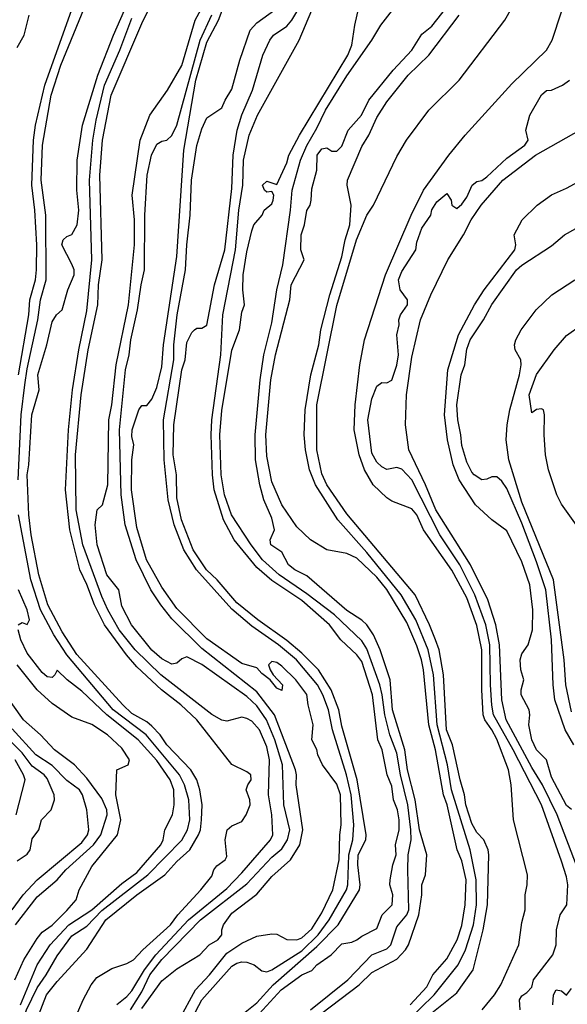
# Model space of a CAD drawing. Header units: metres. Extents: x -46681 to -43747, y -240911 to -237677.
# Tile 548 of 656: x -46372 to -46317, y -238693 to -238594. Entities that reach past the tile are written whole.
import ezdxf

# ---------------------------------------------------------------- set-up
doc = ezdxf.new("R2010")
doc.units = ezdxf.units.M
doc.layers.add('CONTOUR_INDEX', color=1, linetype='Continuous')
doc.layers.add('CONTOUR_INTER', color=3, linetype='Continuous')

msp = doc.modelspace()

# ---------------------------------------------------------------- linework, layer by layer
at = {"layer": 'CONTOUR_INDEX'}
for points, elevation in [([(-46355.877, -238694.52), (-46354.239, -238691.52), (-46352.836, -238690.02), (-46351.095, -238687.858), (-46349.595, -238686.835), (-46348.095, -238686.152), (-46346.595, -238685.908), (-46346.095, -238685.96), (-46345.095, -238686.475), (-46344.095, -238686.524), (-46343.595, -238686.304), (-46342.595, -238685.421), (-46341.595, -238683.813), (-46340.497, -238681.52), (-46339.865, -238678.52), (-46339.799, -238676.02), (-46339.647, -238675.02), (-46339.72, -238672.02), (-46340.095, -238670.96), (-46341.536, -238669.02), (-46342.006, -238668.02), (-46342.095, -238667.484), (-46342.599, -238666.52), (-46342.465, -238665.02), (-46342.976, -238663.02), (-46343.095, -238661.963), (-46344.18, -238660.52), (-46345.595, -238659.129), (-46346.095, -238658.789), (-46346.595, -238658.671), (-46346.918, -238659.02), (-46346.749, -238659.52), (-46346.456, -238660.02), (-46345.514, -238661.02), (-46345.595, -238661.569), (-46346.095, -238661.333), (-46346.752, -238660.52), (-46347.595, -238659.884), (-46348.095, -238659.298), (-46349.595, -238658.877), (-46353.095, -238656.408), (-46356.095, -238653.362), (-46357.595, -238651.259), (-46359.137, -238648.52), (-46360.095, -238645.263), (-46360.635, -238641.52), (-46360.616, -238638.52), (-46360.419, -238637.02), (-46360.595, -238636.187), (-46360.588, -238635.52), (-46359.902, -238633.52), (-46359.595, -238633.064), (-46359.095, -238633.065), (-46358.595, -238632.437), (-46358.095, -238631.283), (-46357.595, -238629.22), (-46357.433, -238627.02), (-46356.095, -238618.187), (-46355.4, -238607.52), (-46354.188, -238600.52), (-46353.095, -238596.736), (-46351.95, -238594.52), (-46351.095, -238592.313)], 95), ([(-46370.103, -238694.52), (-46369.14, -238692.02), (-46368.095, -238690.679), (-46365.095, -238687.441), (-46363.195, -238684.52), (-46360.09, -238682.02), (-46357.311, -238680.02), (-46356.095, -238678.674), (-46354.814, -238677.52), (-46353.921, -238676.02), (-46353.738, -238675.52), (-46353.622, -238674.52), (-46353.571, -238673.02), (-46353.797, -238671.52), (-46354.108, -238670.52), (-46354.692, -238669.52), (-46357.093, -238667.02), (-46357.778, -238666.02), (-46358.595, -238665.136), (-46359.095, -238664.727), (-46360.595, -238663.882), (-46361.524, -238663.02), (-46366.095, -238657.989), (-46367.595, -238655.71), (-46369.011, -238653.02), (-46369.923, -238650.02), (-46370.678, -238646.02), (-46370.922, -238644.02), (-46371.065, -238640.02), (-46370.904, -238639.02), (-46370.622, -238634.02), (-46369.882, -238631.52), (-46370.015, -238630.02), (-46369.109, -238627.02), (-46368.595, -238624.707), (-46368.156, -238624.02), (-46367.565, -238623.52), (-46367.022, -238621.52), (-46366.392, -238620.02), (-46366.371, -238619.52), (-46366.595, -238618.934), (-46367.608, -238617.02), (-46367.474, -238616.52), (-46367.095, -238616.177), (-46366.595, -238615.959), (-46366.079, -238615.02), (-46365.909, -238613.52), (-46366.111, -238611.52), (-46366.076, -238608.52), (-46365.554, -238605.02), (-46364.001, -238600.02), (-46362.446, -238596.02), (-46361.34, -238593.52)], 90), ([(-46341.595, -238693.843), (-46337.841, -238691.02), (-46336.595, -238689.788), (-46334.095, -238688.454), (-46333.205, -238687.52), (-46332.931, -238687.02), (-46331.898, -238684.02), (-46331.573, -238682.02), (-46331.571, -238681.02), (-46331.208, -238680.02), (-46331.102, -238678.02), (-46331.807, -238675.52), (-46332.244, -238672.52), (-46333.009, -238669.52), (-46333.296, -238667.52), (-46334.528, -238663.52), (-46334.769, -238660.52), (-46335.753, -238657.52), (-46336.431, -238656.02), (-46337.074, -238655.02), (-46337.595, -238654.552), (-46339.095, -238653.56), (-46343.095, -238650.1), (-46344.29, -238649.52), (-46344.941, -238649.02), (-46345.595, -238647.755), (-46346.689, -238647.02), (-46346.761, -238646.52), (-46346.337, -238645.52), (-46346.595, -238644.357), (-46347.403, -238642.52), (-46347.812, -238641.02), (-46348.219, -238638.52), (-46348.273, -238636.02), (-46347.777, -238630.52), (-46347.389, -238628.02), (-46346.595, -238624.805), (-46346.101, -238621.52), (-46345.498, -238619.02), (-46344.721, -238613.52), (-46344.559, -238611.52), (-46343.743, -238608.52), (-46343.095, -238607.055), (-46342.095, -238605.337), (-46341.225, -238603.52), (-46339.095, -238600.089), (-46336.595, -238596.548), (-46335.688, -238595.02), (-46334.513, -238593.52)], 100), ([(-46321.75, -238693.52), (-46321.821, -238692.52), (-46321.595, -238692.103), (-46321.095, -238691.787), (-46320.595, -238691.248), (-46320.406, -238690.52), (-46318.483, -238688.02), (-46318.133, -238687.02), (-46318.105, -238685.52), (-46317.758, -238684.02), (-46317.067, -238683.02), (-46316.983, -238681.02), (-46317.095, -238680.21), (-46317.595, -238678.647), (-46319.609, -238673.02), (-46322.435, -238667.52), (-46324.4, -238664.02), (-46324.595, -238663.061), (-46324.711, -238661.02), (-46324.765, -238657.02), (-46325.196, -238655.02), (-46326.282, -238652.02), (-46327.8, -238649.02), (-46329.783, -238646.02), (-46332.595, -238640.499), (-46333.595, -238639.454), (-46334.095, -238639.262), (-46335.095, -238639.464), (-46335.595, -238639.208), (-46336.095, -238638.734), (-46336.595, -238637.834), (-46336.999, -238634.52), (-46336.595, -238632.418), (-46336.095, -238631.133), (-46335.595, -238630.781), (-46335.095, -238630.793), (-46334.595, -238630.527), (-46334.095, -238629.047), (-46333.933, -238628.02), (-46334.094, -238626.02), (-46333.868, -238625.02), (-46333.9, -238624.52), (-46333.732, -238624.02), (-46333.027, -238623.02), (-46333.037, -238622.52), (-46333.754, -238621.52), (-46333.922, -238620.52), (-46333.595, -238619.679), (-46332.178, -238617.52), (-46332.095, -238616.735), (-46331.595, -238615.333), (-46330.68, -238614.02), (-46330.595, -238613.507), (-46330.095, -238612.702), (-46329.095, -238611.859), (-46328.654, -238612.52), (-46328.578, -238613.02), (-46328.095, -238613.358), (-46327.595, -238612.934), (-46327.095, -238612.252), (-46326.534, -238611.02), (-46326.095, -238610.671), (-46325.595, -238610.559), (-46325.095, -238610.195), (-46323.095, -238608.338), (-46321.278, -238607.02), (-46320.953, -238606.52), (-46321.183, -238605.52), (-46320.793, -238604.02), (-46319.595, -238602.006), (-46319.095, -238601.567), (-46318.595, -238601.542), (-46317.509, -238601.02), (-46316.801, -238600.52)], 105), ([(-46315.595, -238645.737), (-46317.595, -238642.944), (-46318.068, -238642.02), (-46318.903, -238639.52), (-46319.214, -238638.02), (-46319.349, -238636.02), (-46319.297, -238634.02), (-46319.426, -238633.52), (-46319.595, -238633.397), (-46320.095, -238633.481), (-46320.595, -238633.813), (-46320.845, -238632.02), (-46320.095, -238629.987), (-46318.35, -238627.52), (-46317.095, -238626.082), (-46312.595, -238622.864)], 110), ([(-46372.595, -238683.514), (-46371.476, -238682.02), (-46370.078, -238680.52), (-46365.595, -238676.764), (-46365.035, -238676.02), (-46364.9, -238675.52), (-46365.105, -238673.52), (-46365.536, -238672.02), (-46365.855, -238671.52), (-46367.095, -238670.572), (-46368.595, -238669.071), (-46370.222, -238668.02), (-46372.595, -238665.401)], 85)]:
    msp.add_lwpolyline(points, dxfattribs=dict(at, elevation=elevation))
at = {"layer": 'CONTOUR_INTER'}
for points, elevation in [([(-46362.095, -238692.991), (-46361.095, -238692.188), (-46360.595, -238691.632), (-46359.332, -238689.52), (-46358.209, -238688.02), (-46354.933, -238684.52), (-46351.095, -238681.372), (-46349.595, -238679.829), (-46346.734, -238676.52), (-46346.505, -238676.02), (-46346.605, -238674.02), (-46346.938, -238672.02), (-46346.819, -238668.52), (-46347.095, -238667.224), (-46347.838, -238665.52), (-46348.595, -238664.629), (-46349.095, -238664.364), (-46349.595, -238664.242), (-46351.095, -238664.635), (-46351.595, -238664.531), (-46352.595, -238663.985), (-46357.689, -238660.02), (-46360.257, -238657.52), (-46361.862, -238655.52), (-46362.992, -238653.52), (-46363.595, -238652.171), (-46365.524, -238647.02), (-46366.171, -238643.52), (-46366.235, -238638.02), (-46365.662, -238632.02), (-46364.979, -238627.52), (-46364.009, -238623.02), (-46363.955, -238621.02), (-46363.559, -238618.52), (-46363.804, -238610.02), (-46363.545, -238606.52), (-46362.69, -238602.02), (-46359.595, -238594.852), (-46357.595, -238590.734)], 92), ([(-46371.947, -238630.02), (-46370.906, -238624.02), (-46370.81, -238622.52), (-46370.244, -238620.52), (-46370.151, -238619.52), (-46370.121, -238617.02), (-46370.314, -238613.52), (-46370.61, -238611.02), (-46370.443, -238606.52), (-46370.253, -238605.02), (-46369.319, -238601.02), (-46366.286, -238592.52)], 88), ([(-46360.752, -238693.52), (-46359.595, -238691.711), (-46358.792, -238690.02), (-46357.595, -238688.471), (-46353.728, -238684.52), (-46349.095, -238680.914), (-46346.595, -238678.243), (-46345.595, -238677.414), (-46345.034, -238676.52), (-46344.79, -238675.52), (-46345.395, -238673.02), (-46345.541, -238669.02), (-46346.313, -238666.52), (-46347.118, -238664.52), (-46348.095, -238663.126), (-46349.095, -238662.184), (-46353.595, -238658.992), (-46355.095, -238658.222), (-46355.595, -238658.402), (-46356.095, -238658.833), (-46356.595, -238658.939), (-46357.595, -238658.417), (-46358.595, -238657.536), (-46360.632, -238655.02), (-46361.595, -238653.128), (-46361.91, -238651.52), (-46363.111, -238650.02), (-46364.068, -238647.02), (-46364.26, -238645.02), (-46364.087, -238643.52), (-46363.542, -238643.02), (-46363.014, -238641.02), (-46362.896, -238634.52), (-46362.595, -238633.003), (-46362.177, -238629.02), (-46360.954, -238623.02), (-46360.331, -238617.02), (-46360.354, -238614.52), (-46360.582, -238612.02), (-46359.784, -238606.52), (-46358.822, -238604.02), (-46357.051, -238601.52), (-46355.595, -238599.061), (-46354.265, -238594.52), (-46353.095, -238592.371)], 93), ([(-46342.723, -238693.52), (-46338.995, -238690.52), (-46336.601, -238688.02), (-46335.095, -238687.401), (-46334.7, -238687.02), (-46334.095, -238685.225), (-46333.095, -238684.02), (-46332.886, -238683.52), (-46332.991, -238679.52), (-46332.941, -238678.02), (-46332.643, -238676.52), (-46332.675, -238675.52), (-46332.993, -238673.02), (-46333.715, -238670.02), (-46334.095, -238667.848), (-46334.791, -238666.02), (-46335.297, -238664.02), (-46335.54, -238662.02), (-46335.793, -238661.02), (-46337.095, -238657.402), (-46337.595, -238656.606), (-46340.312, -238654.02), (-46343.095, -238651.917), (-46345.872, -238650.02), (-46347.537, -238648.52), (-46348.675, -238647.02), (-46350.642, -238644.02), (-46351.32, -238642.02), (-46351.677, -238640.02), (-46351.803, -238636.02), (-46351.595, -238633.563), (-46350.595, -238627.531), (-46349.821, -238625.52), (-46349.595, -238623.731), (-46349.316, -238623.02), (-46349.491, -238621.52), (-46349.457, -238620.02), (-46349.095, -238617.708), (-46348.595, -238615.598), (-46348.411, -238615.02), (-46347.577, -238614.02), (-46347.364, -238613.52), (-46346.595, -238612.898), (-46346.448, -238612.52), (-46346.403, -238612.02), (-46346.595, -238611.658), (-46347.095, -238611.724), (-46347.332, -238611.52), (-46347.546, -238611.02), (-46347.095, -238610.629), (-46346.095, -238610.967), (-46345.095, -238608.794), (-46344.889, -238608.02), (-46343.838, -238606.02), (-46338.992, -238598.02), (-46338.599, -238597.02), (-46338.299, -238595.02), (-46337.721, -238592.52)], 99), ([(-46332.095, -238695.012), (-46328.095, -238691.832), (-46326.455, -238689.52), (-46325.453, -238685.52), (-46325.012, -238683.02), (-46324.891, -238678.02), (-46324.956, -238677.52), (-46325.385, -238676.52), (-46326.095, -238675.764), (-46326.595, -238674.876), (-46327.186, -238673.02), (-46327.309, -238672.02), (-46327.766, -238670.52), (-46328.511, -238667.02), (-46329.106, -238665.52), (-46329.418, -238660.02), (-46329.86, -238657.52), (-46330.205, -238656.52), (-46330.804, -238655.02), (-46332.269, -238652.02), (-46339.095, -238643.911), (-46341.104, -238641.02), (-46341.595, -238639.916), (-46342.108, -238637.52), (-46342.107, -238633.02), (-46340.095, -238623.075), (-46338.119, -238616.52), (-46337.105, -238614.02), (-46336.418, -238613.02), (-46334.095, -238608.173), (-46333.116, -238606.52), (-46330.871, -238603.52), (-46327.85, -238600.52), (-46323.282, -238594.52), (-46321.872, -238592.02)], 103), ([(-46371.987, -238640.52), (-46371.668, -238634.02), (-46371.317, -238631.02), (-46371.095, -238629.398), (-46370.009, -238624.52), (-46369.735, -238622.52), (-46369.165, -238620.52), (-46369.223, -238614.02), (-46369.692, -238610.52), (-46369.55, -238607.02), (-46368.678, -238602.02), (-46367.705, -238599.02), (-46365.095, -238592.7)], 89), ([(-46356.095, -238697.24), (-46353.595, -238692.522), (-46350.595, -238689.158), (-46350.095, -238688.846), (-46349.595, -238688.711), (-46349.095, -238688.744), (-46348.353, -238689.02), (-46347.595, -238689.627), (-46347.095, -238689.709), (-46346.595, -238689.529), (-46343.595, -238687.604), (-46341.95, -238686.02), (-46340.845, -238684.52), (-46339.13, -238681.52), (-46338.979, -238681.02), (-46338.898, -238678.02), (-46338.501, -238676.52), (-46338.398, -238675.02), (-46338.65, -238672.02), (-46339.124, -238670.02), (-46340.524, -238665.52), (-46340.921, -238663.52), (-46341.497, -238662.02), (-46342.041, -238661.02), (-46344.144, -238658.52), (-46345.934, -238657.02), (-46348.595, -238655.15), (-46350.595, -238653.434), (-46354.151, -238649.52), (-46355.394, -238647.52), (-46356.384, -238645.02), (-46356.961, -238642.52), (-46357.384, -238638.52), (-46357.447, -238634.52), (-46356.418, -238628.52), (-46356.413, -238627.02), (-46356.06, -238624.02), (-46355.243, -238619.52), (-46355.119, -238617.02), (-46354.756, -238614.02), (-46354.645, -238610.52), (-46354.095, -238607.065), (-46353.595, -238605.39), (-46353.095, -238604.307), (-46351.595, -238603.297), (-46351.279, -238602.52), (-46350.595, -238601.45), (-46349.813, -238598.52), (-46348.761, -238595.52), (-46348.095, -238594.816), (-46345.095, -238592.629)], 96), ([(-46349.592, -238694.02), (-46348.095, -238692.813), (-46346.456, -238691.02), (-46342.095, -238687.198), (-46339.975, -238685.02), (-46337.838, -238681.52), (-46337.741, -238681.02), (-46337.985, -238679.02), (-46337.946, -238678.02), (-46337.2, -238676.52), (-46337.156, -238676.02), (-46338.047, -238670.52), (-46339.595, -238665.134), (-46339.888, -238663.52), (-46340.654, -238661.52), (-46341.943, -238659.52), (-46343.595, -238657.843), (-46345.095, -238656.571), (-46347.983, -238654.52), (-46350.095, -238652.819), (-46352.08, -238650.52), (-46353.129, -238649.52), (-46354.479, -238647.52), (-46355.621, -238644.52), (-46356.095, -238642.294), (-46356.138, -238640.02), (-46356.475, -238638.02), (-46356.418, -238635.02), (-46355.6, -238629.52), (-46355.263, -238628.52), (-46355.095, -238626.787), (-46354.595, -238625.77), (-46354.325, -238625.52), (-46354.095, -238625.344), (-46353.595, -238625.344), (-46353.095, -238625.045), (-46352.342, -238621.02), (-46351.305, -238617.52), (-46350.595, -238611.375), (-46350.465, -238608.02), (-46350.069, -238605.52), (-46349.595, -238603.997), (-46348.53, -238601.52), (-46347.484, -238598.02), (-46346.797, -238596.52), (-46346.434, -238596.02), (-46345.095, -238595.134), (-46344.595, -238594.549), (-46343.595, -238592.878)], 97), ([(-46348.595, -238694.723), (-46345.677, -238691.52), (-46343.595, -238690.003), (-46342.595, -238689.595), (-46342.095, -238689.002), (-46340.651, -238688.02), (-46339.595, -238686.905), (-46338.595, -238686.735), (-46338.095, -238686.525), (-46337.595, -238686.138), (-46336.095, -238685.368), (-46335.556, -238684.02), (-46334.548, -238683.02), (-46334.48, -238682.02), (-46334.774, -238681.02), (-46334.741, -238680.52), (-46334.479, -238679.02), (-46334.148, -238678.02), (-46334.211, -238677.02), (-46333.85, -238675.52), (-46333.87, -238674.52), (-46334.029, -238673.52), (-46334.416, -238672.52), (-46334.595, -238671.137), (-46335.071, -238670.02), (-46335.565, -238667.52), (-46335.993, -238666.52), (-46336.533, -238662.02), (-46337.595, -238658.668), (-46338.095, -238658.002), (-46339.678, -238656.52), (-46340.827, -238655.02), (-46343.595, -238652.586), (-46346.595, -238650.583), (-46348.095, -238649.26), (-46350.355, -238646.52), (-46351.444, -238644.52), (-46352.355, -238641.52), (-46352.539, -238640.02), (-46352.661, -238636.02), (-46352.596, -238634.52), (-46351.692, -238628.02), (-46351.496, -238624.02), (-46350.235, -238617.52), (-46349.893, -238613.52), (-46349.514, -238611.02), (-46349.419, -238608.52), (-46348.849, -238606.02), (-46348.025, -238604.02), (-46343.85, -238596.52), (-46342.582, -238593.52)], 98), ([(-46332.758, -238693.02), (-46331.095, -238691.202), (-46330.497, -238690.02), (-46329.095, -238688.407), (-46328.048, -238686.52), (-46327.595, -238685.084), (-46327.236, -238683.02), (-46327.144, -238680.52), (-46327.595, -238678.624), (-46328.041, -238677.52), (-46329.048, -238673.02), (-46329.431, -238672.02), (-46330.226, -238667.52), (-46330.873, -238665.02), (-46331.426, -238659.52), (-46331.615, -238658.52), (-46332.095, -238657.126), (-46333.095, -238654.793), (-46335.095, -238651.485), (-46336.095, -238650.256), (-46338.095, -238648.336), (-46339.095, -238647.871), (-46341.095, -238647.523), (-46342.744, -238646.52), (-46344.095, -238645.221), (-46345.595, -238643.022), (-46346.595, -238640.714), (-46347.095, -238638.131), (-46347.184, -238636.02), (-46346.703, -238630.52), (-46346.238, -238628.02), (-46344.812, -238622.52), (-46344.652, -238621.02), (-46343.362, -238618.52), (-46343.682, -238617.52), (-46343.668, -238616.02), (-46343.318, -238615.02), (-46343.095, -238613.564), (-46342.77, -238613.02), (-46342.668, -238612.52), (-46342.595, -238611.397), (-46342.083, -238609.52), (-46342.066, -238608.02), (-46341.595, -238607.399), (-46341.095, -238607.298), (-46340.595, -238607.628), (-46340.095, -238607.622), (-46339.595, -238607.121), (-46338.965, -238605.52), (-46337.637, -238604.02), (-46336.88, -238602.52), (-46334.443, -238599.52), (-46332.59, -238597.52), (-46331.595, -238595.939), (-46330.595, -238595.137), (-46329.095, -238593.234)], 101), ([(-46372.095, -238597.275), (-46371.392, -238596.02), (-46370.878, -238594.02)], 87), ([(-46366.346, -238694.52), (-46365.474, -238692.52), (-46364.662, -238691.02), (-46364.095, -238690.297), (-46362.595, -238689.386), (-46361.095, -238688.888), (-46360.429, -238688.52), (-46359.509, -238687.52), (-46356.725, -238685.02), (-46356.004, -238684.02), (-46353.711, -238681.52), (-46352.595, -238680.139), (-46352.397, -238679.52), (-46352.095, -238679.113), (-46351.266, -238678.52), (-46351.095, -238678.185), (-46351.255, -238676.52), (-46351.053, -238675.52), (-46350.595, -238675.107), (-46349.595, -238674.665), (-46349.158, -238674.02), (-46348.766, -238673.02), (-46348.806, -238672.52), (-46349.159, -238671.52), (-46349.013, -238671.02), (-46348.674, -238670.52), (-46348.715, -238670.02), (-46349.095, -238669.713), (-46350.595, -238668.975), (-46354.095, -238664.516), (-46355.708, -238663.02), (-46357.651, -238661.52), (-46360.095, -238659.213), (-46361.131, -238658.02), (-46363.35, -238655.02), (-46364.338, -238653.02), (-46365.095, -238650.983), (-46365.813, -238649.52), (-46366.8, -238645.52), (-46367.242, -238641.52), (-46366.936, -238635.52), (-46366.533, -238631.52), (-46365.919, -238627.52), (-46365.095, -238623.595), (-46364.599, -238618.52), (-46364.833, -238610.52), (-46364.519, -238606.52), (-46364.184, -238604.52), (-46363.344, -238601.02), (-46361.807, -238597.52), (-46360.595, -238594.326)], 91), ([(-46359.595, -238693.372), (-46357.595, -238690.608), (-46356.095, -238689.399), (-46353.804, -238688.02), (-46352.858, -238687.02), (-46351.993, -238686.52), (-46351.584, -238686.02), (-46351.595, -238685.52), (-46351.421, -238685.02), (-46350.595, -238683.848), (-46348.095, -238681.953), (-46346.595, -238680.186), (-46344.723, -238678.52), (-46343.797, -238677.02), (-46343.486, -238675.52), (-46344.176, -238671.02), (-46344.122, -238670.02), (-46344.218, -238669.52), (-46346.34, -238664.02), (-46348.095, -238661.706), (-46353.595, -238657.383), (-46356.595, -238654.396), (-46357.716, -238653.02), (-46358.696, -238651.52), (-46360.186, -238648.52), (-46361.26, -238645.02), (-46361.673, -238642.02), (-46361.838, -238635.52), (-46361.236, -238629.52), (-46360.867, -238628.02), (-46360.701, -238626.52), (-46360.027, -238623.52), (-46359.671, -238621.02), (-46359.324, -238619.52), (-46359.3, -238614.02), (-46359.065, -238610.02), (-46358.647, -238608.02), (-46358.095, -238606.929), (-46357.595, -238606.636), (-46357.095, -238606.539), (-46356.595, -238606.084), (-46356.095, -238605.025), (-46353.773, -238596.52), (-46352.595, -238593.988)], 94), ([(-46334.462, -238696.02), (-46330.364, -238692.02), (-46327.957, -238689.02), (-46327.218, -238687.52), (-46326.421, -238685.02), (-46326.132, -238683.02), (-46326.135, -238680.52), (-46326.737, -238677.52), (-46328.602, -238671.52), (-46329.016, -238669.02), (-46330.038, -238665.02), (-46330.414, -238660.02), (-46330.963, -238657.52), (-46332.201, -238654.52), (-46333.642, -238652.02), (-46337.095, -238647.762), (-46339.999, -238644.52), (-46342.22, -238641.02), (-46342.825, -238639.52), (-46343.234, -238637.52), (-46343.366, -238636.02), (-46343.259, -238633.52), (-46342.685, -238630.02), (-46341.909, -238627.02), (-46341.693, -238625.52), (-46340.798, -238622.02), (-46339.595, -238618.206), (-46339.266, -238616.52), (-46338.806, -238615.02), (-46338.668, -238613.02), (-46339.067, -238611.02), (-46339.016, -238610.52), (-46337.595, -238607.153), (-46336.9, -238606.02), (-46336.095, -238604.258), (-46335.095, -238602.7), (-46332.942, -238600.02), (-46330.888, -238598.02), (-46327.843, -238594.02)], 102), ([(-46325.546, -238693.52), (-46324.302, -238692.02), (-46323.679, -238691.02), (-46321.873, -238687.02), (-46321.595, -238684.77), (-46321.257, -238683.52), (-46321.251, -238682.02), (-46321.033, -238681.02), (-46321.001, -238680.02), (-46322.424, -238674.52), (-46322.663, -238671.02), (-46322.916, -238669.52), (-46324.095, -238666.431), (-46324.568, -238665.52), (-46325.29, -238664.52), (-46325.457, -238664.02), (-46325.597, -238661.52), (-46325.576, -238657.52), (-46326.095, -238655.08), (-46327.095, -238652.316), (-46328.595, -238649.536), (-46331.414, -238645.52), (-46332.095, -238644.002), (-46332.595, -238643.405), (-46334.595, -238642.653), (-46335.095, -238642.323), (-46336.461, -238641.02), (-46337.335, -238639.52), (-46337.867, -238638.02), (-46338.364, -238635.52), (-46338.243, -238633.02), (-46337.803, -238629.02), (-46337.312, -238626.52), (-46335.216, -238620.02), (-46332.643, -238614.02), (-46331.407, -238611.52), (-46328.888, -238608.02), (-46327.24, -238606.02), (-46322.595, -238600.905), (-46319.126, -238597.52), (-46318.56, -238596.52), (-46317.595, -238593.701)], 104), ([(-46315.957, -238679.52), (-46318.052, -238674.02), (-46319.519, -238671.02), (-46320.595, -238669.281), (-46323.144, -238664.52), (-46323.565, -238662.52), (-46323.82, -238657.02), (-46324.19, -238655.02), (-46324.979, -238652.52), (-46326.709, -238649.02), (-46330.186, -238643.52), (-46331.217, -238641.02), (-46332.89, -238637.52), (-46333.227, -238635.02), (-46333.136, -238632.02), (-46332.595, -238628.249), (-46331.711, -238624.52), (-46330.699, -238622.02), (-46328.994, -238618.52), (-46327.425, -238616.02), (-46326.662, -238614.52), (-46325.636, -238613.02), (-46323.486, -238610.52), (-46320.206, -238608.02), (-46315.595, -238605.441)], 106), ([(-46316.595, -238673.466), (-46317.095, -238673.081), (-46318.595, -238670.24), (-46319.108, -238668.52), (-46320.095, -238667.511), (-46320.595, -238666.527), (-46320.879, -238665.02), (-46320.775, -238664.02), (-46320.845, -238663.52), (-46321.64, -238662.02), (-46321.654, -238661.52), (-46321.365, -238660.52), (-46321.691, -238659.52), (-46321.745, -238658.52), (-46321.595, -238657.92), (-46320.938, -238657.02), (-46320.527, -238655.52), (-46320.465, -238653.52), (-46320.778, -238651.02), (-46321.595, -238648.694), (-46323.095, -238645.621), (-46324.595, -238644.51), (-46326.206, -238643.02), (-46327.849, -238640.52), (-46328.461, -238639.02), (-46329.019, -238636.52), (-46329.334, -238634.02), (-46328.997, -238629.52), (-46327.912, -238626.02), (-46326.306, -238623.02), (-46325.342, -238621.52), (-46322.296, -238617.52), (-46322.181, -238617.02), (-46322.333, -238616.02), (-46321.546, -238614.52), (-46320.04, -238613.02), (-46318.595, -238612.001), (-46317.095, -238611.325), (-46314.095, -238609.686)], 107), ([(-46316.365, -238667.02), (-46317.258, -238665.52), (-46318.269, -238662.52), (-46318.458, -238661.02), (-46318.617, -238656.52), (-46319.18, -238651.52), (-46320.095, -238648.711), (-46321.595, -238644.826), (-46323.095, -238641.386), (-46323.595, -238640.628), (-46324.095, -238640.216), (-46324.595, -238640.202), (-46325.095, -238640.448), (-46325.595, -238640.505), (-46326.34, -238640.02), (-46326.595, -238639.745), (-46327.095, -238638.732), (-46327.595, -238637.073), (-46327.675, -238636.02), (-46327.996, -238634.52), (-46328.092, -238633.02), (-46327.647, -238630.02), (-46327.298, -238629.02), (-46327.095, -238627.424), (-46326.747, -238626.52), (-46325.414, -238624.52), (-46324.595, -238622.986), (-46322.119, -238619.52), (-46321.595, -238619.037), (-46318.595, -238617.089), (-46317.294, -238616.02), (-46313.595, -238613.94)], 108), ([(-46316.595, -238663.717), (-46317.181, -238661.02), (-46317.331, -238658.52), (-46318.424, -238650.52), (-46321.595, -238642.747), (-46322.884, -238638.52), (-46323.144, -238636.52), (-46323.046, -238635.02), (-46322.791, -238633.52), (-46321.799, -238630.02), (-46321.63, -238629.02), (-46321.686, -238628.52), (-46322.239, -238627.52), (-46322.298, -238627.02), (-46322.196, -238626.52), (-46321.652, -238625.52), (-46320.134, -238623.52), (-46318.574, -238622.02), (-46316.276, -238620.52)], 109), ([(-46372.468, -238699.02), (-46371.623, -238695.02), (-46371.133, -238693.52), (-46370.095, -238691.311), (-46369.175, -238690.02), (-46368.095, -238688.109), (-46366.595, -238686.11), (-46365.095, -238685.136), (-46363.595, -238683.572), (-46358.992, -238680.02), (-46355.595, -238676.534), (-46355.045, -238675.52), (-46354.797, -238674.52), (-46354.887, -238672.52), (-46355.326, -238671.02), (-46355.845, -238670.02), (-46359.176, -238666.02), (-46362.47, -238663.52), (-46367.125, -238658.02), (-46368.424, -238656.02), (-46369.743, -238653.52), (-46370.699, -238650.52), (-46371.938, -238644.02)], 89), ([(-46371.973, -238655.02), (-46371.595, -238654.781), (-46371.095, -238654.96), (-46370.858, -238654.52), (-46371.095, -238653.511), (-46371.96, -238651.52)], 88), ([(-46371.757, -238693.02), (-46370.085, -238689.02), (-46368.791, -238687.02), (-46366.896, -238685.02), (-46364.623, -238683.52), (-46361.595, -238680.887), (-46360.095, -238679.768), (-46357.703, -238677.02), (-46357.477, -238676.52), (-46357.302, -238675.52), (-46356.551, -238674.02), (-46356.369, -238673.02), (-46356.415, -238671.52), (-46356.771, -238670.52), (-46358.095, -238668.581), (-46359.957, -238666.52), (-46363.111, -238664.02), (-46365.595, -238661.644), (-46367.087, -238660.52), (-46368.095, -238659.56), (-46368.3, -238660.02), (-46368.595, -238660.268), (-46369.095, -238660.222), (-46369.595, -238659.786), (-46371.095, -238657.835), (-46371.721, -238656.52), (-46371.971, -238655.52)], 88), ([(-46372.311, -238690.52), (-46371.404, -238688.52), (-46370.095, -238686.366), (-46369.595, -238685.75), (-46368.595, -238685.035), (-46367.095, -238683.57), (-46366.188, -238682.52), (-46365.868, -238681.52), (-46364.595, -238679.176), (-46362.03, -238676.02), (-46361.703, -238674.52), (-46362.202, -238672.02), (-46362.123, -238669.52), (-46360.969, -238669.02), (-46360.842, -238668.52), (-46361.595, -238667.337), (-46363.042, -238666.02), (-46364.595, -238664.979), (-46366.595, -238664.253), (-46368.595, -238662.879), (-46370.077, -238661.52), (-46372.095, -238659.008)], 87), ([(-46372.254, -238685.02), (-46370.095, -238682.202), (-46368.095, -238680.499), (-46367.215, -238679.52), (-46364.439, -238677.02), (-46363.704, -238676.02), (-46363.085, -238674.02), (-46363.101, -238673.52), (-46363.595, -238672.387), (-46365.095, -238670.337), (-46366.357, -238669.02), (-46368.357, -238667.52), (-46369.749, -238666.02), (-46371.45, -238664.52), (-46373.59, -238661.52)], 86), ([(-46372.095, -238678.602), (-46371.095, -238677.95), (-46370.786, -238677.52), (-46370.595, -238676.404), (-46369.903, -238675.52), (-46369.639, -238674.52), (-46368.694, -238673.52), (-46368.331, -238672.52), (-46368.386, -238672.02), (-46369.095, -238670.372), (-46369.377, -238670.02), (-46370.595, -238669.158), (-46371.595, -238667.816), (-46373.095, -238666.304)], 84), ([(-46372.174, -238674.02), (-46371.292, -238670.52), (-46371.438, -238670.02), (-46372.276, -238668.52)], 83), ([(-46318.487, -238693.02), (-46318.422, -238692.02), (-46318.149, -238691.52), (-46317.595, -238691.619), (-46317.095, -238692.05), (-46316.595, -238691.366)], 106)]:
    msp.add_lwpolyline(points, dxfattribs=dict(at, elevation=elevation))

doc.saveas('drawing.dxf')
